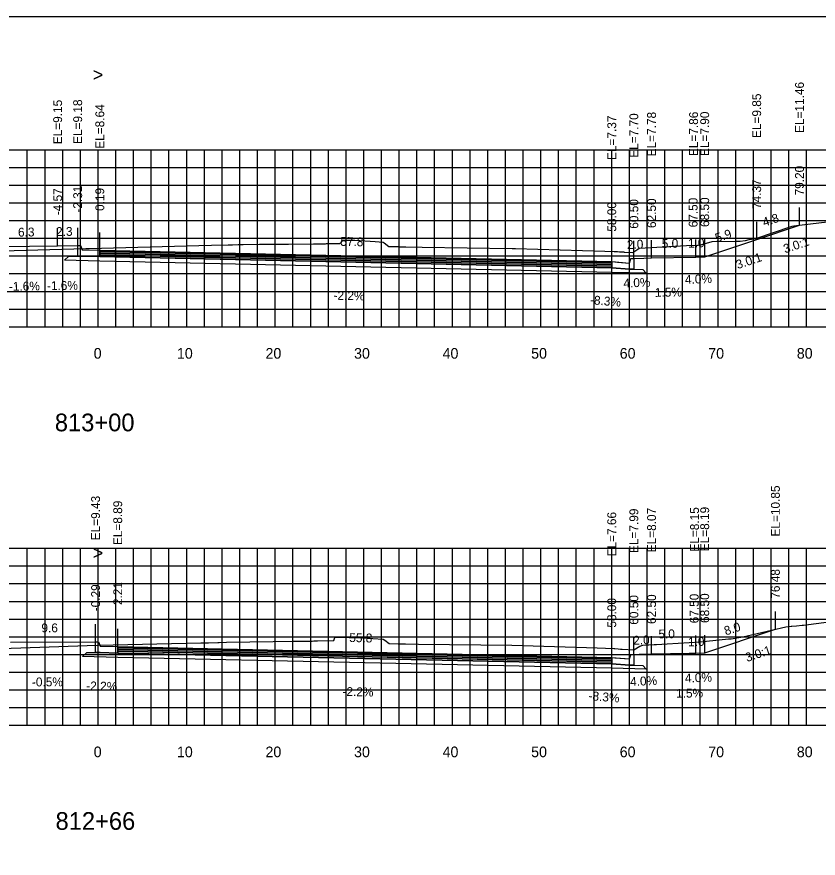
# Model space of a CAD drawing. Extents: x 1797419 to 1809236, y 248759 to 251512.
# Drawn here: x 1804661.8 to 1804752.3, y 250174.4 to 250269.4 of the extents above; entities that cross this region are included whole.
import ezdxf

# ---------------------------------------------------------------- set-up
doc = ezdxf.new("R2010")
doc.units = 0
for name, color, linetype in [('1', 7, 'Continuous'), ('10', 7, 'Continuous'), ('3', 7, 'Continuous'), ('4', 7, 'Continuous'), ('60', 7, 'Continuous'), ('BASE', 7, 'Continuous'), ('CL-CNST', 7, 'Continuous'), ('Level 62', 7, 'Continuous'), ('LOWER BINDER', 7, 'Continuous'), ('M-ROADS', 7, 'Continuous'), ('UPPER BINDER', 7, 'Continuous'), ('WEARING', 7, 'Continuous')]:
    doc.layers.add(name, color=color, linetype=linetype)

msp = doc.modelspace()

# ---------------------------------------------------------------- linework, layer by layer
for p, q in [((1804750.2, 250245.896), (1804750.2, 250247.896)), ((1804745.369, 250244.286), (1804745.369, 250246.286)), ((1804666.428, 250243.58), (1804666.428, 250245.58)), ((1804668.691, 250243.616), (1804668.691, 250245.616)), ((1804671.191, 250243.072), (1804671.191, 250245.072)), ((1804738.499, 250242.289), (1804738.499, 250244.289)), ((1804739.498, 250242.329), (1804739.498, 250244.329)), ((1804729.002, 250241.801), (1804729.002, 250243.801)), ((1804731.498, 250242.134), (1804731.498, 250244.134)), ((1804733.498, 250242.214), (1804733.498, 250244.214)), ((1804747.482, 250200.28), (1804747.482, 250202.28)), ((1804670.714, 250198.862), (1804670.714, 250200.862)), ((1804673.214, 250198.318), (1804673.214, 250200.318)), ((1804739.498, 250197.619), (1804739.498, 250199.619)), ((1804729.001, 250197.09), (1804729.001, 250199.09)), ((1804731.498, 250197.424), (1804731.498, 250199.424)), ((1804733.498, 250197.504), (1804733.498, 250199.504)), ((1804738.498, 250197.579), (1804738.498, 250199.579))]:
    msp.add_line(p, q)
for points in [[(1804521.002, 250079.432), (1804821.002, 250079.432), (1804821.002, 250269.432), (1804521.002, 250269.432)], [(1804668.691, 250243.616), (1804669.022, 250243.616), (1804669.192, 250243.116), (1804671.191, 250243.072), (1804671.191, 250242.352), (1804669.192, 250242.396), (1804668.691, 250242.396)], [(1804729.002, 250241.801), (1804731.002, 250241.634), (1804731.168, 250242.134), (1804731.498, 250242.134), (1804731.498, 250240.921), (1804731.002, 250240.921), (1804729.002, 250241.081)], [(1804670.714, 250198.862), (1804671.044, 250198.862), (1804671.213, 250198.362), (1804673.214, 250198.318), (1804673.214, 250197.598), (1804671.213, 250197.642), (1804670.714, 250197.642)], [(1804729.001, 250197.09), (1804731.001, 250196.924), (1804731.168, 250197.424), (1804731.498, 250197.424), (1804731.498, 250196.21), (1804731.001, 250196.21), (1804729.001, 250196.37)]]:
    msp.add_lwpolyline(points, close=True)
at = {"layer": '60'}
for p, q in [((1804521.002, 250234.432), (1804821.002, 250234.432)), ((1804671.002, 250234.372), (1804671.002, 250234.432)), ((1804681.002, 250234.372), (1804681.002, 250234.432)), ((1804691.002, 250234.372), (1804691.002, 250234.432)), ((1804701.002, 250234.372), (1804701.002, 250234.432)), ((1804711.002, 250234.372), (1804711.002, 250234.432)), ((1804721.002, 250234.372), (1804721.002, 250234.432)), ((1804731.002, 250234.372), (1804731.002, 250234.432)), ((1804741.002, 250234.372), (1804741.002, 250234.432)), ((1804751.002, 250234.372), (1804751.002, 250234.432)), ((1804521.002, 250189.432), (1804821.002, 250189.432)), ((1804671.002, 250189.372), (1804671.002, 250189.432)), ((1804681.002, 250189.372), (1804681.002, 250189.432)), ((1804691.002, 250189.372), (1804691.002, 250189.432)), ((1804701.002, 250189.372), (1804701.002, 250189.432)), ((1804711.002, 250189.372), (1804711.002, 250189.432)), ((1804721.002, 250189.372), (1804721.002, 250189.432)), ((1804731.002, 250189.372), (1804731.002, 250189.432)), ((1804741.002, 250189.372), (1804741.002, 250189.432)), ((1804751.002, 250189.372), (1804751.002, 250189.432))]:
    msp.add_line(p, q, dxfattribs=at)
at = {"layer": 'BASE'}
for points in [[(1804671.191, 250242.352), (1804729.002, 250241.081), (1804731.002, 250240.921), (1804731.498, 250240.921), (1804732.498, 250240.899), (1804732.902, 250240.495), (1804729.002, 250240.581), (1804671.191, 250241.852), (1804667.213, 250241.94), (1804667.692, 250242.418), (1804668.691, 250242.396), (1804669.192, 250242.396)], [(1804673.214, 250197.598), (1804729.001, 250196.37), (1804731.001, 250196.21), (1804731.498, 250196.21), (1804732.498, 250196.188), (1804732.902, 250195.785), (1804729.001, 250195.87), (1804673.214, 250197.098), (1804669.236, 250197.185), (1804669.714, 250197.664), (1804670.714, 250197.642), (1804671.213, 250197.642)]]:
    msp.add_lwpolyline(points, close=True, dxfattribs=at)
at = {"layer": 'CL-CNST'}
for points in [[(1804660.096, 250243.48), (1804666.428, 250243.58), (1804668.691, 250243.616), (1804668.8, 250243.616), (1804669.022, 250243.616), (1804669.192, 250243.116), (1804671.191, 250243.072), (1804729.002, 250241.801), (1804729.664, 250241.746), (1804731.002, 250241.634), (1804731.126, 250242.008), (1804731.168, 250242.134), (1804731.232, 250242.134), (1804731.498, 250242.134), (1804732.609, 250242.178), (1804733.498, 250242.214), (1804738.499, 250242.289), (1804739.498, 250242.329), (1804745.369, 250244.286), (1804750.2, 250245.896)], [(1804661.107, 250198.811), (1804670.714, 250198.862), (1804671.044, 250198.862), (1804671.213, 250198.362), (1804673.132, 250198.32), (1804673.214, 250198.318), (1804729.001, 250197.09), (1804729.333, 250197.062), (1804731.001, 250196.924), (1804731.157, 250197.391), (1804731.168, 250197.424), (1804731.498, 250197.424), (1804732.114, 250197.449), (1804733.498, 250197.504), (1804737.735, 250197.568), (1804738.498, 250197.579), (1804739.498, 250197.619), (1804747.482, 250200.28)]]:
    msp.add_lwpolyline(points, dxfattribs=at)
at = {"layer": 'Level 62'}
for p, q in [((1804521.002, 250254.432), (1804821.002, 250254.432)), ((1804663.002, 250234.432), (1804663.002, 250254.432)), ((1804665.002, 250234.432), (1804665.002, 250254.432)), ((1804667.002, 250234.432), (1804667.002, 250254.432)), ((1804669.002, 250234.432), (1804669.002, 250254.432)), ((1804671.002, 250234.432), (1804671.002, 250254.432)), ((1804673.002, 250234.432), (1804673.002, 250254.432)), ((1804675.002, 250234.432), (1804675.002, 250254.432)), ((1804677.002, 250234.432), (1804677.002, 250254.432)), ((1804679.002, 250234.432), (1804679.002, 250254.432)), ((1804681.002, 250234.432), (1804681.002, 250254.432)), ((1804683.002, 250234.432), (1804683.002, 250254.432)), ((1804685.002, 250234.432), (1804685.002, 250254.432)), ((1804687.002, 250234.432), (1804687.002, 250254.432)), ((1804689.002, 250234.432), (1804689.002, 250254.432)), ((1804691.002, 250234.432), (1804691.002, 250254.432)), ((1804693.002, 250234.432), (1804693.002, 250254.432)), ((1804695.002, 250234.432), (1804695.002, 250254.432)), ((1804697.002, 250234.432), (1804697.002, 250254.432)), ((1804699.002, 250234.432), (1804699.002, 250254.432)), ((1804701.002, 250234.432), (1804701.002, 250254.432)), ((1804703.002, 250234.432), (1804703.002, 250254.432)), ((1804705.002, 250234.432), (1804705.002, 250254.432)), ((1804707.002, 250234.432), (1804707.002, 250254.432)), ((1804709.002, 250234.432), (1804709.002, 250254.432)), ((1804711.002, 250234.432), (1804711.002, 250254.432)), ((1804713.002, 250234.432), (1804713.002, 250254.432)), ((1804715.002, 250234.432), (1804715.002, 250254.432)), ((1804717.002, 250234.432), (1804717.002, 250254.432)), ((1804719.002, 250234.432), (1804719.002, 250254.432)), ((1804721.002, 250234.432), (1804721.002, 250254.432)), ((1804723.002, 250234.432), (1804723.002, 250254.432)), ((1804725.002, 250234.432), (1804725.002, 250254.432)), ((1804727.002, 250234.432), (1804727.002, 250254.432)), ((1804729.002, 250234.432), (1804729.002, 250254.432)), ((1804731.002, 250234.432), (1804731.002, 250254.432)), ((1804733.002, 250234.432), (1804733.002, 250254.432)), ((1804735.002, 250234.432), (1804735.002, 250254.432)), ((1804737.002, 250234.432), (1804737.002, 250254.432)), ((1804739.002, 250234.432), (1804739.002, 250254.432)), ((1804741.002, 250234.432), (1804741.002, 250254.432)), ((1804743.002, 250234.432), (1804743.002, 250254.432)), ((1804745.002, 250234.432), (1804745.002, 250254.432)), ((1804747.002, 250234.432), (1804747.002, 250254.432)), ((1804749.002, 250234.432), (1804749.002, 250254.432)), ((1804751.002, 250234.432), (1804751.002, 250254.432)), ((1804521.002, 250252.432), (1804821.002, 250252.432)), ((1804521.002, 250250.432), (1804821.002, 250250.432)), ((1804521.002, 250248.432), (1804821.002, 250248.432)), ((1804521.002, 250246.432), (1804821.002, 250246.432)), ((1804521.002, 250244.432), (1804821.002, 250244.432)), ((1804521.002, 250242.432), (1804821.002, 250242.432)), ((1804521.002, 250240.432), (1804821.002, 250240.432)), ((1804521.002, 250238.432), (1804821.002, 250238.432)), ((1804521.002, 250236.432), (1804821.002, 250236.432)), ((1804521.002, 250234.432), (1804821.002, 250234.432)), ((1804521.002, 250209.432), (1804821.002, 250209.432)), ((1804663.002, 250189.432), (1804663.002, 250209.432)), ((1804665.002, 250189.432), (1804665.002, 250209.432)), ((1804667.002, 250189.432), (1804667.002, 250209.432)), ((1804669.002, 250189.432), (1804669.002, 250209.432)), ((1804671.002, 250189.432), (1804671.002, 250209.432)), ((1804673.002, 250189.432), (1804673.002, 250209.432)), ((1804675.002, 250189.432), (1804675.002, 250209.432)), ((1804677.002, 250189.432), (1804677.002, 250209.432)), ((1804679.002, 250189.432), (1804679.002, 250209.432)), ((1804681.002, 250189.432), (1804681.002, 250209.432)), ((1804683.002, 250189.432), (1804683.002, 250209.432)), ((1804685.002, 250189.432), (1804685.002, 250209.432)), ((1804687.002, 250189.432), (1804687.002, 250209.432)), ((1804689.002, 250189.432), (1804689.002, 250209.432)), ((1804691.002, 250189.432), (1804691.002, 250209.432)), ((1804693.002, 250189.432), (1804693.002, 250209.432)), ((1804695.002, 250189.432), (1804695.002, 250209.432)), ((1804697.002, 250189.432), (1804697.002, 250209.432)), ((1804699.002, 250189.432), (1804699.002, 250209.432)), ((1804701.002, 250189.432), (1804701.002, 250209.432)), ((1804703.002, 250189.432), (1804703.002, 250209.432)), ((1804705.002, 250189.432), (1804705.002, 250209.432)), ((1804707.002, 250189.432), (1804707.002, 250209.432)), ((1804709.002, 250189.432), (1804709.002, 250209.432)), ((1804711.002, 250189.432), (1804711.002, 250209.432)), ((1804713.002, 250189.432), (1804713.002, 250209.432)), ((1804715.002, 250189.432), (1804715.002, 250209.432)), ((1804717.002, 250189.432), (1804717.002, 250209.432)), ((1804719.002, 250189.432), (1804719.002, 250209.432)), ((1804721.002, 250189.432), (1804721.002, 250209.432)), ((1804723.002, 250189.432), (1804723.002, 250209.432)), ((1804725.002, 250189.432), (1804725.002, 250209.432)), ((1804727.002, 250189.432), (1804727.002, 250209.432)), ((1804729.002, 250189.432), (1804729.002, 250209.432)), ((1804731.002, 250189.432), (1804731.002, 250209.432)), ((1804733.002, 250189.432), (1804733.002, 250209.432)), ((1804735.002, 250189.432), (1804735.002, 250209.432)), ((1804737.002, 250189.432), (1804737.002, 250209.432)), ((1804739.002, 250189.432), (1804739.002, 250209.432)), ((1804741.002, 250189.432), (1804741.002, 250209.432)), ((1804743.002, 250189.432), (1804743.002, 250209.432)), ((1804745.002, 250189.432), (1804745.002, 250209.432)), ((1804747.002, 250189.432), (1804747.002, 250209.432)), ((1804749.002, 250189.432), (1804749.002, 250209.432)), ((1804751.002, 250189.432), (1804751.002, 250209.432)), ((1804521.002, 250207.432), (1804821.002, 250207.432)), ((1804521.002, 250205.432), (1804821.002, 250205.432)), ((1804521.002, 250203.432), (1804821.002, 250203.432)), ((1804521.002, 250201.432), (1804821.002, 250201.432)), ((1804521.002, 250199.432), (1804821.002, 250199.432)), ((1804521.002, 250197.432), (1804821.002, 250197.432)), ((1804521.002, 250195.432), (1804821.002, 250195.432)), ((1804521.002, 250193.432), (1804821.002, 250193.432)), ((1804521.002, 250191.432), (1804821.002, 250191.432)), ((1804521.002, 250189.432), (1804821.002, 250189.432))]:
    msp.add_line(p, q, dxfattribs=at)
at = {"layer": 'LOWER BINDER'}
for points in [[(1804671.191, 250242.732), (1804729.002, 250241.461), (1804729.002, 250241.271), (1804671.191, 250242.546)], [(1804671.191, 250242.546), (1804729.002, 250241.271), (1804729.002, 250241.081), (1804671.191, 250242.352)], [(1804673.214, 250197.978), (1804729.001, 250196.75), (1804729.001, 250196.56), (1804673.214, 250197.791)], [(1804673.214, 250197.791), (1804729.001, 250196.56), (1804729.001, 250196.37), (1804673.214, 250197.598)]]:
    msp.add_lwpolyline(points, close=True, dxfattribs=at)
at = {"layer": 'M-ROADS'}
for points in [[(1804657.426, 250242.949), (1804669.628, 250243.268), (1804669.995, 250243.277), (1804682.354, 250243.601), (1804683.801, 250243.64), (1804685.684, 250243.694), (1804686.178, 250243.702), (1804686.832, 250243.719), (1804687.058, 250243.724), (1804687.369, 250243.729), (1804689.217, 250243.754), (1804689.833, 250243.758), (1804691.769, 250243.768), (1804692.5, 250243.771), (1804695.337, 250243.788), (1804695.522, 250243.792), (1804695.858, 250243.799), (1804696.123, 250243.805), (1804696.337, 250243.809), (1804696.513, 250243.813), (1804696.661, 250243.816), (1804696.786, 250243.819), (1804696.895, 250243.821), (1804696.989, 250243.823), (1804697.072, 250243.825), (1804698.287, 250243.853), (1804698.429, 250243.965), (1804698.628, 250244.231), (1804698.646, 250244.231), (1804698.855, 250244.231), (1804698.881, 250244.225), (1804699.265, 250244.206), (1804699.278, 250244.206), (1804699.63, 250244.208), (1804699.64, 250244.208), (1804699.971, 250244.206), (1804702.298, 250244.064), (1804703.181, 250243.997), (1804703.301, 250243.897), (1804703.837, 250243.506), (1804704.688, 250243.485), (1804704.741, 250243.484), (1804704.802, 250243.482), (1804704.872, 250243.48), (1804704.953, 250243.478), (1804705.049, 250243.475), (1804705.165, 250243.472), (1804705.305, 250243.468), (1804705.481, 250243.462), (1804705.707, 250243.456), (1804705.738, 250243.455), (1804707.602, 250243.427), (1804717.738, 250243.272), (1804718.139, 250243.271), (1804728.225, 250242.971), (1804729.293, 250242.922), (1804729.407, 250242.921), (1804729.528, 250242.92), (1804729.665, 250242.917), (1804729.864, 250242.912), (1804730.012, 250242.909), (1804730.021, 250242.908), (1804730.149, 250242.901), (1804730.256, 250242.895), (1804730.297, 250242.894), (1804730.346, 250242.887), (1804730.422, 250242.877), (1804730.488, 250242.869), (1804731.374, 250242.814), (1804731.952, 250243.19), (1804732.098, 250243.297), (1804737.447, 250243.611), (1804738.677, 250243.657), (1804738.761, 250243.657), (1804739.043, 250243.701), (1804739.164, 250243.721), (1804740.33, 250244.05), (1804743.084, 250244.087), (1804743.519, 250244.097), (1804744.059, 250244.188), (1804744.089, 250244.19), (1804744.537, 250244.298), (1804745.27, 250244.392), (1804749.375, 250245.808), (1804749.564, 250245.817), (1804753.344, 250246.285)], [(1804660.13, 250198.122), (1804669.748, 250198.463), (1804671.045, 250198.5), (1804682.596, 250198.741), (1804683.462, 250198.75), (1804684.503, 250198.787), (1804684.654, 250198.792), (1804685.511, 250198.819), (1804690.78, 250198.904), (1804693.063, 250198.925), (1804693.284, 250198.926), (1804694.543, 250198.939), (1804694.739, 250198.943), (1804694.982, 250198.947), (1804695.186, 250198.952), (1804695.361, 250198.956), (1804695.511, 250198.959), (1804695.642, 250198.962), (1804695.758, 250198.964), (1804697.636, 250198.997), (1804697.744, 250199.353), (1804698.012, 250199.403), (1804698.115, 250199.403), (1804698.19, 250199.403), (1804698.219, 250199.403), (1804698.495, 250199.383), (1804699.028, 250199.371), (1804699.343, 250199.349), (1804699.573, 250199.353), (1804699.686, 250199.351), (1804699.941, 250199.347), (1804700.054, 250199.349), (1804700.87, 250199.294), (1804703.193, 250199.172), (1804703.395, 250199.037), (1804703.882, 250198.681), (1804704.875, 250198.642), (1804704.936, 250198.64), (1804705.003, 250198.638), (1804705.08, 250198.636), (1804705.168, 250198.633), (1804705.269, 250198.631), (1804705.387, 250198.627), (1804705.527, 250198.623), (1804705.695, 250198.619), (1804705.7, 250198.619), (1804707.177, 250198.604), (1804707.181, 250198.604), (1804717.7, 250198.496), (1804727.373, 250198.181), (1804729.239, 250198.121), (1804729.312, 250198.115), (1804729.341, 250198.111), (1804729.711, 250198.069), (1804729.975, 250198.039), (1804730.067, 250198.028), (1804730.172, 250198.022), (1804731.484, 250197.954), (1804732.161, 250198.355), (1804732.496, 250198.497), (1804732.993, 250198.516), (1804733.187, 250198.526), (1804733.801, 250198.544), (1804734.023, 250198.555), (1804734.038, 250198.554), (1804735.274, 250198.628), (1804738.973, 250198.848), (1804742.201, 250199.209), (1804742.49, 250199.216), (1804743.822, 250199.438), (1804748.645, 250200.547), (1804749.251, 250200.612), (1804749.256, 250200.612), (1804749.287, 250200.616), (1804749.322, 250200.626), (1804749.327, 250200.627), (1804749.878, 250200.659), (1804750.496, 250200.725), (1804750.643, 250200.737), (1804757.795, 250201.675)]]:
    msp.add_lwpolyline(points, dxfattribs=at)
at = {"layer": 'UPPER BINDER'}
for points in [[(1804671.191, 250242.922), (1804729.002, 250241.651), (1804729.002, 250241.461), (1804671.191, 250242.732)], [(1804673.214, 250198.168), (1804729.001, 250196.94), (1804729.001, 250196.75), (1804673.214, 250197.978)]]:
    msp.add_lwpolyline(points, close=True, dxfattribs=at)
at = {"layer": 'WEARING'}
for points in [[(1804671.191, 250243.072), (1804729.002, 250241.801), (1804729.002, 250241.651), (1804671.191, 250242.922)], [(1804673.214, 250198.318), (1804729.001, 250197.09), (1804729.001, 250196.94), (1804673.214, 250198.168)]]:
    msp.add_lwpolyline(points, close=True, dxfattribs=at)

# ---------------------------------------------------------------- texts
for rotation, p in [(18.43478, (1804748.575, 250242.719)), (18.43478, (1804743.224, 250240.936)), (18.43156, (1804744.281, 250196.578))]:
    msp.add_text('3.0:1', height=1, rotation=rotation).set_placement(p)
at = {"layer": '1'}
for s, p in [('813+00', (1804666.112, 250222.632)), ('812+66', (1804666.192, 250177.632))]:
    msp.add_text(s, height=2, dxfattribs=at).set_placement(p)
at = {"layer": '10'}
for s, p in [('0', (1804670.501, 250230.832)), ('10', (1804679.901, 250230.832)), ('20', (1804689.901, 250230.832)), ('30', (1804699.901, 250230.832)), ('40', (1804709.901, 250230.832)), ('50', (1804719.901, 250230.832)), ('60', (1804729.901, 250230.832)), ('70', (1804739.901, 250230.832)), ('80', (1804749.901, 250230.832)), ('0', (1804670.501, 250185.832)), ('10', (1804679.901, 250185.832)), ('20', (1804689.901, 250185.832)), ('30', (1804699.901, 250185.832)), ('40', (1804709.901, 250185.832)), ('50', (1804719.901, 250185.832)), ('60', (1804729.901, 250185.832)), ('70', (1804739.901, 250185.832)), ('80', (1804749.901, 250185.832))]:
    msp.add_text(s, height=1.2, dxfattribs=at).set_placement(p)
at = {"layer": '3'}
for s, p in [('EL=11.46', (1804750.7, 250256.321)), ('EL=9.85', (1804745.869, 250255.75)), ('EL=9.15', (1804666.928, 250255.045)), ('EL=9.18', (1804669.191, 250255.081)), ('EL=8.64', (1804671.691, 250254.537)), ('EL=7.78', (1804733.998, 250253.679)), ('EL=7.86', (1804738.742, 250253.706)), ('EL=7.90', (1804739.998, 250253.715)), ('EL=7.37', (1804729.502, 250253.266)), ('EL=7.70', (1804731.998, 250253.52)), ('79.20', (1804750.7, 250249.266)), ('74.37', (1804745.869, 250247.735)), ('-4.57', (1804666.928, 250247.029)), ('-2.31', (1804669.191, 250247.317)), ('0.19', (1804671.691, 250247.513)), ('58.00', (1804729.502, 250245.171)), ('60.50', (1804731.998, 250245.504)), ('62.50', (1804733.998, 250245.584)), ('67.50', (1804738.69, 250245.659)), ('68.50', (1804739.998, 250245.699)), ('EL=10.85', (1804747.982, 250210.752)), ('EL=9.43', (1804671.214, 250210.327)), ('EL=8.89', (1804673.714, 250209.783)), ('EL=8.07', (1804733.998, 250208.969)), ('EL=8.15', (1804738.851, 250209.044)), ('EL=8.19', (1804739.998, 250209.084)), ('EL=7.66', (1804729.501, 250208.507)), ('EL=7.99', (1804731.998, 250208.889)), ('76.48', (1804747.982, 250203.729)), ('2.21', (1804673.714, 250203.011)), ('-0.29', (1804671.214, 250202.311)), ('58.00', (1804729.501, 250200.46)), ('60.50', (1804731.998, 250200.794)), ('62.50', (1804733.998, 250200.874)), ('67.50', (1804738.811, 250200.949)), ('68.50', (1804739.998, 250200.989))]:
    msp.add_text(s, height=1, rotation=90, dxfattribs=at).set_placement(p)
at = {"layer": '4'}
for s, rotation, p in [('4.8', 18.43478, (1804746.219, 250245.729)), ('6.3', 0.90646, (1804661.961, 250244.61)), ('2.3', 0.90646, (1804666.259, 250244.678)), ('5.9', 18.43478, (1804740.868, 250243.945)), ('57.8', 358.74052, (1804698.342, 250243.575)), ('2.0', 2.29062, (1804730.731, 250243.204)), ('5.0', 0.85929, (1804734.659, 250243.332)), ('1.0', 2.29139, (1804737.633, 250243.355)), ('-1.6%', 0.90646, (1804660.932, 250238.493)), ('-1.6%', 0.90646, (1804665.23, 250238.561)), ('4.0%', 2.29062, (1804730.342, 250238.859)), ('4.0%', 2.29139, (1804737.287, 250239.27)), ('1.5%', 0.85929, (1804733.877, 250237.812)), ('-2.2%', 358.74052, (1804697.578, 250237.491)), ('-8.3%', 355.22703, (1804726.516, 250236.991)), ('9.6', 0.30415, (1804664.598, 250199.93)), ('8.0', 18.43156, (1804741.887, 250199.575)), ('55.8', 358.739, (1804699.353, 250198.843)), ('2.0', 2.29054, (1804731.441, 250198.523)), ('5.0', 0.85942, (1804734.278, 250199.243)), ('1.0', 2.29139, (1804737.632, 250198.338)), ('4.0%', 2.29054, (1804731.094, 250193.876)), ('4.0%', 2.29139, (1804737.286, 250194.256)), ('-0.5%', 0.30415, (1804663.528, 250193.824)), ('-2.2%', 358.74016, (1804669.654, 250193.395)), ('-2.2%', 358.739, (1804698.589, 250192.758)), ('-8.3%', 355.25548, (1804726.352, 250192.293)), ('1.5%', 0.85942, (1804736.278, 250192.545))]:
    msp.add_text(s, height=1, rotation=rotation, dxfattribs=at).set_placement(p)
at = {"layer": '60'}
for p in [(1804670.393, 250262.159), (1804670.393, 250208.165)]:
    msp.add_text('>', height=1.5, dxfattribs=at).set_placement(p)

doc.saveas('drawing.dxf')
